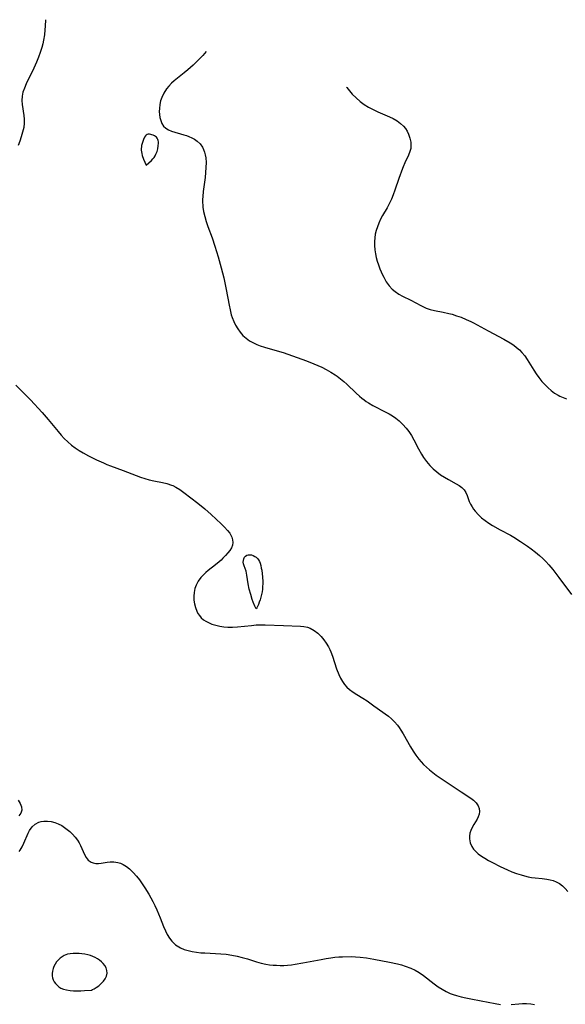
# Model space of a CAD drawing. Header units: inches. Extents: x 1073367 to 1082519, y 1569854 to 1574957.
# Tile 539 of 565: x 1079833 to 1080031, y 1574253 to 1574611. Entities that reach past the tile are written whole.
import ezdxf

# ---------------------------------------------------------------- set-up
doc = ezdxf.new("R2010")
doc.units = ezdxf.units.IN
doc.header["$MEASUREMENT"] = 0
doc.layers.add('CGG_CurvaNivelLidar_v1', color=7, linetype='Continuous', lineweight=30, true_color=0x008008)

msp = doc.modelspace()

# ---------------------------------------------------------------- linework, layer by layer
at = {"layer": 'CGG_CurvaNivelLidar_v1'}
for points in [[(1079841.9078, 1574611.0282, 83.5), (1079841.8318, 1574608.6195, 83.5), (1079841.7544, 1574607.3756, 83.5), (1079841.5669, 1574605.5056, 83.5), (1079841.2732, 1574603.6527, 83.5), (1079840.9736, 1574602.2878, 83.5), (1079840.6137, 1574600.9356, 83.5), (1079840.0603, 1574599.1541, 83.5), (1079839.4359, 1574597.3948, 83.5), (1079838.7497, 1574595.6616, 83.5), (1079837.7597, 1574593.4296, 83.5), (1079834.9219, 1574587.68, 83.5), (1079834.281, 1574586.2075, 83.5), (1079833.7752, 1574584.7417, 83.5), (1079833.4715, 1574583.2682, 83.5), (1079833.4181, 1574581.7398, 83.5), (1079833.5531, 1574580.1886, 83.5), (1079834.1144, 1574576.2591, 83.5), (1079834.2299, 1574574.8817, 83.5), (1079834.2322, 1574573.498, 83.5), (1079834.038, 1574571.8178, 83.5), (1079833.6692, 1574570.132, 83.5), (1079833.1806, 1574568.4396, 83.5), (1079832.6581, 1574566.8693, 83.5), (1079832.082, 1574565.3134, 83.5)], [(1079900.3674, 1574599.5153, 84), (1079899.0852, 1574598.0726, 84), (1079897.1987, 1574596.0735, 84), (1079895.6425, 1574594.5731, 84), (1079893.6177, 1574592.7833, 84), (1079892.3854, 1574591.7634, 84), (1079888.7438, 1574588.8565, 84), (1079887.7258, 1574587.9231, 84), (1079886.7815, 1574586.935, 84), (1079885.9264, 1574585.8908, 84), (1079884.9471, 1574584.3973, 84), (1079884.1936, 1574582.8146, 84), (1079883.7758, 1574581.505, 84), (1079883.501, 1574580.17, 84), (1079883.3486, 1574578.8316, 84), (1079883.3106, 1574577.7086, 84), (1079883.3761, 1574576.5647, 84), (1079883.5502, 1574575.4606, 84), (1079883.8329, 1574574.4146, 84), (1079884.2823, 1574573.3407, 84), (1079884.8805, 1574572.3973, 84), (1079885.642, 1574571.6224, 84), (1079886.6009, 1574571.0283, 84), (1079887.7067, 1574570.5794, 84), (1079892.2145, 1574569.256, 84), (1079893.1266, 1574568.9613, 84), (1079894.0229, 1574568.6331, 84), (1079895.1016, 1574568.1591, 84), (1079896.118, 1574567.6007, 84), (1079897.0496, 1574566.9444, 84), (1079898.1073, 1574565.9221, 84), (1079898.9656, 1574564.7366, 84), (1079899.4163, 1574563.8707, 84), (1079899.7637, 1574562.9505, 84), (1079900.0211, 1574561.8984, 84), (1079900.1776, 1574560.7985, 84), (1079900.2747, 1574559.1101, 84), (1079900.25, 1574557.3614, 84), (1079900.1316, 1574555.5736, 84), (1079899.9337, 1574553.6768, 84), (1079899.2976, 1574548.6829, 84), (1079899.1173, 1574546.8585, 84), (1079899.0491, 1574545.7159, 84), (1079899.0352, 1574544.579, 84), (1079899.0715, 1574543.7249, 84), (1079899.1434, 1574542.9574, 84), (1079899.4084, 1574541.3148, 84), (1079899.8407, 1574539.5034, 84), (1079900.3796, 1574537.7009, 84), (1079900.9934, 1574535.9052, 84), (1079902.4785, 1574531.8313, 84), (1079903.5061, 1574528.7727, 84), (1079904.6779, 1574524.9178, 84), (1079905.8014, 1574520.9477, 84), (1079906.7427, 1574517.2777, 84), (1079907.1661, 1574515.4339, 84), (1079907.6418, 1574513.0976, 84), (1079908.6284, 1574507.3746, 84), (1079908.9969, 1574505.5993, 84), (1079909.4533, 1574503.8655, 84), (1079909.7868, 1574502.8497, 84), (1079910.3548, 1574501.4113, 84), (1079911.0187, 1574500.0309, 84), (1079911.7841, 1574498.722, 84), (1079912.6627, 1574497.5024, 84), (1079913.69, 1574496.3657, 84), (1079914.8361, 1574495.3449, 84), (1079916.0892, 1574494.4451, 84), (1079917.0142, 1574493.8976, 84), (1079917.9803, 1574493.4068, 84), (1079918.6924, 1574493.0876, 84), (1079919.9697, 1574492.5869, 84), (1079921.4605, 1574492.0895, 84), (1079926.0799, 1574490.7771, 84), (1079928.2822, 1574490.1197, 84), (1079931.7014, 1574488.9989, 84), (1079935.0959, 1574487.7931, 84), (1079936.7427, 1574487.1716, 84), (1079939.4797, 1574486.0561, 84), (1079942.2851, 1574484.786, 84), (1079943.963, 1574483.9511, 84), (1079945.5982, 1574483.0559, 84), (1079947.2417, 1574482.0379, 84), (1079947.9517, 1574481.5477, 84), (1079949.1578, 1574480.6347, 84), (1079950.3205, 1574479.6669, 84), (1079951.4479, 1574478.658, 84), (1079954.8677, 1574475.3538, 84), (1079956.052, 1574474.2599, 84), (1079956.8491, 1574473.5794, 84), (1079957.6706, 1574472.9321, 84), (1079958.4555, 1574472.3659, 84), (1079959.2632, 1574471.8343, 84), (1079960.894, 1574470.8929, 84), (1079965.6179, 1574468.522, 84), (1079966.8388, 1574467.8526, 84), (1079968.0252, 1574467.131, 84), (1079969.268, 1574466.2679, 84), (1079970.4487, 1574465.3261, 84), (1079971.799, 1574464.0682, 84), (1079973.0298, 1574462.6937, 84), (1079973.9869, 1574461.4095, 84), (1079974.8553, 1574460.0533, 84), (1079975.7636, 1574458.438, 84), (1079977.4855, 1574455.1309, 84), (1079978.548, 1574453.2367, 84), (1079979.2868, 1574452.0618, 84), (1079980.3587, 1574450.5616, 84), (1079981.5292, 1574449.1565, 84), (1079982.8035, 1574447.868, 84), (1079984.1185, 1574446.7646, 84), (1079985.5035, 1574445.7686, 84), (1079986.9272, 1574444.8615, 84), (1079988.3601, 1574444.0304, 84), (1079991.1386, 1574442.5186, 84), (1079992.2619, 1574441.8328, 84), (1079993.2475, 1574441.0889, 84), (1079994.0453, 1574440.2453, 84), (1079994.6308, 1574439.2625, 84), (1079995.082, 1574438.1696, 84), (1079995.9036, 1574436.0227, 84), (1079996.3668, 1574435.0355, 84), (1079996.9146, 1574434.0587, 84), (1079997.4426, 1574433.2709, 84), (1079998.0361, 1574432.5084, 84), (1079999.2356, 1574431.2205, 84), (1080000.3965, 1574430.1615, 84), (1080001.6467, 1574429.1568, 84), (1080002.974, 1574428.2117, 84), (1080004.3493, 1574427.3401, 84), (1080007.0986, 1574425.7816, 84), (1080010.8557, 1574423.7665, 84), (1080012.0404, 1574423.0788, 84), (1080014.5004, 1574421.5307, 84), (1080017.0636, 1574419.7742, 84), (1080018.3987, 1574418.8057, 84), (1080019.9373, 1574417.6325, 84), (1080021.4265, 1574416.403, 84), (1080022.5916, 1574415.3435, 84), (1080023.71, 1574414.2339, 84), (1080024.7811, 1574413.0766, 84), (1080026.2765, 1574411.2928, 84), (1080028.4418, 1574408.4666, 84), (1080033.0131, 1574402.2814, 84)], [(1079951.2817, 1574586.5148, 84.5), (1079951.3864, 1574586.3759, 84.5), (1079952.3688, 1574585.1684, 84.5), (1079953.4, 1574584.0089, 84.5), (1079954.7784, 1574582.6308, 84.5), (1079956.2403, 1574581.353, 84.5), (1079957.7286, 1574580.2257, 84.5), (1079959.2961, 1574579.2221, 84.5), (1079960.9396, 1574578.3567, 84.5), (1079962.6351, 1574577.5876, 84.5), (1079966.9587, 1574575.7394, 84.5), (1079968.2618, 1574575.0962, 84.5), (1079969.711, 1574574.2442, 84.5), (1079970.9017, 1574573.3691, 84.5), (1079971.9535, 1574572.3833, 84.5), (1079972.705, 1574571.4727, 84.5), (1079973.3404, 1574570.4955, 84.5), (1079973.86, 1574569.4672, 84.5), (1079974.3649, 1574568.0496, 84.5), (1079974.6555, 1574566.6019, 84.5), (1079974.7215, 1574565.4402, 84.5), (1079974.6156, 1574564.2953, 84.5), (1079974.18, 1574562.7682, 84.5), (1079973.5252, 1574561.2458, 84.5), (1079972.7915, 1574559.6728, 84.5), (1079971.7018, 1574557.0318, 84.5), (1079970.3594, 1574553.3783, 84.5), (1079968.8852, 1574549.0639, 84.5), (1079968.2944, 1574547.4674, 84.5), (1079967.6492, 1574545.897, 84.5), (1079966.8008, 1574544.1127, 84.5), (1079966.0261, 1574542.6989, 84.5), (1079964.4069, 1574539.9267, 84.5), (1079963.652, 1574538.5232, 84.5), (1079963.0241, 1574537.1696, 84.5), (1079962.5068, 1574535.8539, 84.5), (1079962.0809, 1574534.5155, 84.5), (1079961.7655, 1574533.1557, 84.5), (1079961.5802, 1574531.8306, 84.5), (1079961.4916, 1574530.4919, 84.5), (1079961.4838, 1574528.9884, 84.5), (1079961.5759, 1574527.4844, 84.5), (1079961.7829, 1574525.9905, 84.5), (1079962.0803, 1574524.6497, 84.5), (1079962.4601, 1574523.3218, 84.5), (1079962.9202, 1574521.9425, 84.5), (1079963.432, 1574520.5789, 84.5), (1079964.3945, 1574518.3436, 84.5), (1079964.8241, 1574517.4685, 84.5), (1079965.7278, 1574515.8751, 84.5), (1079966.7731, 1574514.4095, 84.5), (1079967.8833, 1574513.2128, 84.5), (1079968.9985, 1574512.2666, 84.5), (1079970.2925, 1574511.3914, 84.5), (1079971.6545, 1574510.6339, 84.5), (1079974.6459, 1574509.1897, 84.5), (1079978.3176, 1574507.1717, 84.5), (1079979.2765, 1574506.6853, 84.5), (1079980.2623, 1574506.2605, 84.5), (1079981.7108, 1574505.8, 84.5), (1079983.2268, 1574505.451, 84.5), (1079986.3826, 1574504.8465, 84.5), (1079988.4238, 1574504.3792, 84.5), (1079989.6515, 1574504.0513, 84.5), (1079991.3157, 1574503.533, 84.5), (1079992.9663, 1574502.9332, 84.5), (1079994.7553, 1574502.1877, 84.5), (1079996.5195, 1574501.3631, 84.5), (1079997.4747, 1574500.8821, 84.5), (1080002.7551, 1574498.0105, 84.5), (1080008.4854, 1574494.9717, 84.5), (1080010.7745, 1574493.6527, 84.5), (1080012.0417, 1574492.8127, 84.5), (1080013.1099, 1574492.0035, 84.5), (1080014.1142, 1574491.1282, 84.5), (1080015.0436, 1574490.1803, 84.5), (1080016.0341, 1574488.9672, 84.5), (1080016.9397, 1574487.6737, 84.5), (1080019.3835, 1574483.7331, 84.5), (1080020.2318, 1574482.4367, 84.5), (1080021.2248, 1574481.0353, 84.5), (1080022.2802, 1574479.6867, 84.5), (1080023.4096, 1574478.4103, 84.5), (1080024.5027, 1574477.3374, 84.5), (1080025.6638, 1574476.3465, 84.5), (1080026.8906, 1574475.4453, 84.5), (1080028.1845, 1574474.6461, 84.5), (1080028.7708, 1574474.3335, 84.5), (1080029.4064, 1574474.0256, 84.5), (1080031.1694, 1574473.3006, 84.5)], [(1079831.1968, 1574478.3038, 83.5), (1079835.4819, 1574474.0969, 83.5), (1079836.5302, 1574473.0092, 83.5), (1079840.7643, 1574468.3721, 83.5), (1079842.9601, 1574465.8138, 83.5), (1079846.514, 1574461.4229, 83.5), (1079847.6162, 1574460.1649, 83.5), (1079848.7666, 1574458.9543, 83.5), (1079850.0628, 1574457.7112, 83.5), (1079851.4256, 1574456.5471, 83.5), (1079852.7779, 1574455.5345, 83.5), (1079854.1858, 1574454.5952, 83.5), (1079855.6376, 1574453.7179, 83.5), (1079857.5316, 1574452.683, 83.5), (1079860.4538, 1574451.2386, 83.5), (1079862.9808, 1574450.0625, 83.5), (1079864.2608, 1574449.5115, 83.5), (1079865.6361, 1574448.9645, 83.5), (1079870.129, 1574447.3051, 83.5), (1079876.507, 1574444.8686, 83.5), (1079878.0543, 1574444.3426, 83.5), (1079879.6293, 1574443.8949, 83.5), (1079881.2638, 1574443.5358, 83.5), (1079884.5169, 1574442.9175, 83.5), (1079886.0999, 1574442.5432, 83.5), (1079887.7318, 1574442.0034, 83.5), (1079888.1899, 1574441.8085, 83.5), (1079889.2778, 1574441.257, 83.5), (1079890.7354, 1574440.3524, 83.5), (1079892.1667, 1574439.3365, 83.5), (1079897.3222, 1574435.4296, 83.5), (1079899.8249, 1574433.3877, 83.5), (1079902.1731, 1574431.3203, 83.5), (1079905.7568, 1574427.9891, 83.5), (1079906.9981, 1574426.7553, 83.5), (1079908.1153, 1574425.5252, 83.5), (1079908.8743, 1574424.5406, 83.5), (1079909.3294, 1574423.8052, 83.5), (1079909.6797, 1574423.0541, 83.5), (1079909.9463, 1574422.1001, 83.5), (1079910.0162, 1574421.1419, 83.5), (1079909.8775, 1574420.2014, 83.5), (1079909.4925, 1574419.2327, 83.5), (1079908.911, 1574418.2886, 83.5), (1079908.1888, 1574417.3484, 83.5), (1079907.3545, 1574416.3824, 83.5), (1079906.4352, 1574415.4187, 83.5), (1079905.7759, 1574414.7843, 83.5), (1079905.084, 1574414.1638, 83.5), (1079903.7741, 1574413.0886, 83.5), (1079901.0773, 1574410.9861, 83.5), (1079900.2543, 1574410.2986, 83.5), (1079899.4738, 1574409.5777, 83.5), (1079898.3969, 1574408.3851, 83.5), (1079897.4781, 1574407.0896, 83.5), (1079896.7429, 1574405.705, 83.5), (1079896.2628, 1574404.3929, 83.5), (1079895.9618, 1574403.0375, 83.5), (1079895.8414, 1574401.6183, 83.5), (1079895.8937, 1574400.1957, 83.5), (1079896.0931, 1574398.836, 83.5), (1079896.4309, 1574397.5154, 83.5), (1079896.9081, 1574396.2578, 83.5), (1079897.3422, 1574395.4079, 83.5), (1079897.8598, 1574394.6165, 83.5), (1079898.5582, 1574393.8036, 83.5), (1079899.3515, 1574393.1101, 83.5), (1079900.2021, 1574392.5395, 83.5), (1079901.1259, 1574392.0532, 83.5), (1079902.4262, 1574391.5287, 83.5), (1079903.8032, 1574391.1139, 83.5), (1079905.2354, 1574390.7923, 83.5), (1079906.7173, 1574390.5555, 83.5), (1079908.2286, 1574390.4188, 83.5), (1079909.94, 1574390.3988, 83.5), (1079911.6672, 1574390.4946, 83.5), (1079916.7538, 1574391.0686, 83.5), (1079918.4363, 1574391.2059, 83.5), (1079919.7546, 1574391.2578, 83.5), (1079921.7276, 1574391.2497, 83.5), (1079928.4712, 1574390.9775, 83.5), (1079934.5432, 1574390.8135, 83.5), (1079935.846, 1574390.6758, 83.5), (1079937.0942, 1574390.3968, 83.5), (1079938.0744, 1574390.0257, 83.5), (1079939.5022, 1574389.2226, 83.5), (1079940.8314, 1574388.1927, 83.5), (1079942.0608, 1574386.9814, 83.5), (1079943.031, 1574385.8221, 83.5), (1079943.9202, 1574384.572, 83.5), (1079944.7227, 1574383.2453, 83.5), (1079945.193, 1574382.347, 83.5), (1079945.6193, 1574381.4226, 83.5), (1079946.209, 1574379.9025, 83.5), (1079947.7204, 1574375.2243, 83.5), (1079948.5026, 1574373.1715, 83.5), (1079949.1224, 1574371.8655, 83.5), (1079949.8464, 1574370.6333, 83.5), (1079950.6142, 1574369.5842, 83.5), (1079951.4768, 1574368.6174, 83.5), (1079952.4277, 1574367.7381, 83.5), (1079953.6874, 1574366.7885, 83.5), (1079955.0292, 1574365.922, 83.5), (1079957.272, 1574364.5655, 83.5), (1079958.754, 1574363.629, 83.5), (1079959.7854, 1574362.9391, 83.5), (1079961.291, 1574361.8656, 83.5), (1079966.5123, 1574358.0421, 83.5), (1079967.5899, 1574357.1625, 83.5), (1079968.7343, 1574356.0498, 83.5), (1079969.7831, 1574354.8268, 83.5), (1079970.4571, 1574353.919, 83.5), (1079971.0912, 1574352.972, 83.5), (1079971.9116, 1574351.6193, 83.5), (1079974.5779, 1574346.899, 83.5), (1079975.5155, 1574345.3889, 83.5), (1079976.517, 1574343.9196, 83.5), (1079977.6249, 1574342.4695, 83.5), (1079978.4381, 1574341.5061, 83.5), (1079979.2938, 1574340.5801, 83.5), (1079980.3716, 1574339.5336, 83.5), (1079981.5058, 1574338.5418, 83.5), (1079982.6862, 1574337.5985, 83.5), (1079983.9197, 1574336.6864, 83.5), (1079992.942, 1574330.5452, 83.5), (1079996.4869, 1574328.259, 83.5), (1079997.4716, 1574327.5229, 83.5), (1079998.4393, 1574326.5885, 83.5), (1079999.1574, 1574325.5573, 83.5), (1079999.5393, 1574324.5459, 83.5), (1079999.6499, 1574323.4864, 83.5), (1079999.5059, 1574322.497, 83.5), (1079999.1636, 1574321.5144, 83.5), (1079998.7133, 1574320.6258, 83.5), (1079997.5514, 1574318.7192, 83.5), (1079996.952, 1574317.6668, 83.5), (1079996.4565, 1574316.5691, 83.5), (1079996.1611, 1574315.5758, 83.5), (1079996.0032, 1574314.5557, 83.5), (1079995.9914, 1574313.5279, 83.5), (1079996.2365, 1574312.1147, 83.5), (1079996.7877, 1574310.7745, 83.5), (1079997.4347, 1574309.8042, 83.5), (1079998.2428, 1574308.9072, 83.5), (1079999.1833, 1574308.0807, 83.5), (1080000.3412, 1574307.2468, 83.5), (1080001.5934, 1574306.4617, 83.5), (1080002.9262, 1574305.6876, 83.5), (1080004.3054, 1574304.9292, 83.5), (1080007.1559, 1574303.4677, 83.5), (1080009.7567, 1574302.2729, 83.5), (1080011.4021, 1574301.5951, 83.5), (1080013.062, 1574300.9748, 83.5), (1080014.732, 1574300.4248, 83.5), (1080015.9833, 1574300.0698, 83.5), (1080017.2361, 1574299.7705, 83.5), (1080018.4884, 1574299.5356, 83.5), (1080019.7966, 1574299.3612, 83.5), (1080022.3822, 1574299.1038, 83.5), (1080024.0561, 1574298.8888, 83.5), (1080025.2509, 1574298.6705, 83.5), (1080026.4004, 1574298.3708, 83.5), (1080027.492, 1574297.9557, 83.5), (1080028.6523, 1574297.3094, 83.5), (1080029.7252, 1574296.4982, 83.5), (1080030.7141, 1574295.5494, 83.5), (1080031.6611, 1574294.444, 83.5)], [(1079832.0835, 1574327.6029, 83), (1079832.8022, 1574326.3525, 83), (1079833.2626, 1574325.1355, 83), (1079833.3645, 1574323.9706, 83), (1079833.0269, 1574322.8793, 83), (1079832.3214, 1574321.8874, 83)], [(1079832.455, 1574308.9198, 83), (1079832.7362, 1574309.3604, 83), (1079833.4618, 1574310.6421, 83), (1079834.1157, 1574311.9789, 83), (1079835.6382, 1574315.5574, 83), (1079836.1764, 1574316.5817, 83), (1079837.1049, 1574317.8392, 83), (1079838.2328, 1574318.8611, 83), (1079839.5355, 1574319.5819, 83), (1079840.4436, 1574319.8523, 83), (1079841.4022, 1574319.9906, 83), (1079842.6825, 1574320.0034, 83), (1079843.9945, 1574319.8444, 83), (1079845.3106, 1574319.516, 83), (1079846.6255, 1574319.0085, 83), (1079847.9004, 1574318.3437, 83), (1079849.3862, 1574317.3457, 83), (1079850.779, 1574316.1925, 83), (1079851.8078, 1574315.1945, 83), (1079852.7533, 1574314.1339, 83), (1079853.5945, 1574313.0151, 83), (1079854.1899, 1574312.0636, 83), (1079854.7055, 1574311.0912, 83), (1079856.1602, 1574307.8199, 83), (1079856.7807, 1574306.7463, 83), (1079857.5269, 1574305.8449, 83), (1079858.6109, 1574305.0761, 83), (1079859.3396, 1574304.7933, 83), (1079860.2708, 1574304.6217, 83), (1079861.2023, 1574304.6105, 83), (1079862.1569, 1574304.7113, 83), (1079864.3284, 1574305.1025, 83), (1079865.4526, 1574305.2388, 83), (1079866.8268, 1574305.2267, 83), (1079868.2116, 1574304.9881, 83), (1079869.2054, 1574304.6574, 83), (1079870.1772, 1574304.2038, 83), (1079871.3713, 1574303.4701, 83), (1079872.5108, 1574302.5819, 83), (1079873.7935, 1574301.3476, 83), (1079875.0114, 1574299.9737, 83), (1079876.0839, 1574298.6342, 83), (1079877.1172, 1574297.2296, 83), (1079878.1025, 1574295.7668, 83), (1079879.4914, 1574293.451, 83), (1079880.9132, 1574290.7913, 83), (1079881.6677, 1574289.2639, 83), (1079882.3816, 1574287.7218, 83), (1079883.5936, 1574284.8248, 83), (1079884.8084, 1574281.6945, 83), (1079885.5072, 1574280.0653, 83), (1079886.1898, 1574278.7469, 83), (1079886.9621, 1574277.5138, 83), (1079887.8282, 1574276.3851, 83), (1079888.7977, 1574275.3864, 83), (1079889.1973, 1574275.047, 83), (1079889.755, 1574274.6385, 83), (1079890.9943, 1574273.9299, 83), (1079892.3407, 1574273.3649, 83), (1079893.7692, 1574272.9204, 83), (1079895.2601, 1574272.5801, 83), (1079896.7977, 1574272.3348, 83), (1079898.426, 1574272.1693, 83), (1079899.8923, 1574272.0711, 83), (1079905.6277, 1574271.8218, 83), (1079907.5358, 1574271.65, 83), (1079909.6524, 1574271.3271, 83), (1079911.5527, 1574270.9324, 83), (1079913.4328, 1574270.4609, 83), (1079915.2875, 1574269.922, 83), (1079918.5754, 1574268.8681, 83), (1079920.3063, 1574268.3793, 83), (1079922.0554, 1574267.9983, 83), (1079923.3506, 1574267.8076, 83), (1079924.6568, 1574267.6773, 83), (1079925.9345, 1574267.5927, 83), (1079927.2189, 1574267.5526, 83), (1079928.508, 1574267.5656, 83), (1079929.8964, 1574267.6461, 83), (1079931.2877, 1574267.7852, 83), (1079932.6812, 1574267.9705, 83), (1079935.4958, 1574268.4426, 83), (1079942.0831, 1574269.7394, 83), (1079943.8618, 1574270.0562, 83), (1079945.6414, 1574270.3312, 83), (1079947.0817, 1574270.5133, 83), (1079948.5219, 1574270.6468, 83), (1079949.9104, 1574270.7216, 83), (1079952.9579, 1574270.762, 83), (1079954.6129, 1574270.7172, 83), (1079956.2604, 1574270.6009, 83), (1079958.6113, 1574270.2956, 83), (1079961.1837, 1574269.8698, 83), (1079966.9693, 1574268.7579, 83), (1079969.8859, 1574268.1136, 83), (1079971.2807, 1574267.7419, 83), (1079972.6517, 1574267.3161, 83), (1079974.6162, 1574266.5716, 83), (1079976.1866, 1574265.8503, 83), (1079977.6872, 1574265.0145, 83), (1079979.2398, 1574263.9523, 83), (1079983.1285, 1574260.9085, 83), (1079984.6276, 1574259.8136, 83), (1079986.0223, 1574258.9171, 83), (1079987.4708, 1574258.1135, 83), (1079988.9722, 1574257.4162, 83), (1079990.0991, 1574256.9828, 83), (1079991.2497, 1574256.6061, 83), (1079992.9642, 1574256.1381, 83), (1079994.7051, 1574255.7418, 83), (1079996.4602, 1574255.391, 83), (1080000.1659, 1574254.7118, 83), (1080005.3164, 1574253.7032, 83), (1080007.2065, 1574253.4112, 83)], [(1080011.1583, 1574253.3947, 83), (1080013.8777, 1574253.6547, 83), (1080015.2573, 1574253.7539, 83), (1080016.6314, 1574253.7793, 83), (1080018.239, 1574253.6614, 83), (1080019.6131, 1574253.4038, 83)]]:
    msp.add_polyline3d(points, dxfattribs=at)
for points in [[(1079878.5, 1574558.149, 84), (1079879.5285, 1574559.0078, 84), (1079880.4831, 1574559.9328, 84), (1079880.9627, 1574560.4726, 84), (1079881.3963, 1574561.0332, 84), (1079881.7774, 1574561.6032, 84), (1079882.0931, 1574562.1574, 84), (1079882.5198, 1574563.1692, 84), (1079882.7982, 1574564.1835, 84), (1079882.9515, 1574565.2055, 84), (1079882.9951, 1574566.208, 84), (1079882.9686, 1574566.6892, 84), (1079882.9004, 1574567.1478, 84), (1079882.7792, 1574567.5748, 84), (1079882.5899, 1574567.9586, 84), (1079882.3007, 1574568.3096, 84), (1079881.9399, 1574568.608, 84), (1079881.5299, 1574568.8624, 84), (1079881.0885, 1574569.0763, 84), (1079880.6306, 1574569.2491, 84), (1079880.1694, 1574569.3754, 84), (1079879.7175, 1574569.4447, 84), (1079879.2882, 1574569.4405, 84), (1079878.8962, 1574569.3396, 84), (1079878.5512, 1574569.1205, 84), (1079878.2492, 1574568.8045, 84), (1079877.9806, 1574568.4174, 84), (1079877.5194, 1574567.5022, 84), (1079877.1435, 1574566.477, 84), (1079876.8681, 1574565.3935, 84), (1079876.7805, 1574564.816, 84), (1079876.7346, 1574564.233, 84), (1079876.7347, 1574563.6446, 84), (1079876.7992, 1574563.047, 84), (1079876.9266, 1574562.3914, 84), (1079877.1061, 1574561.7054, 84), (1079877.5471, 1574560.4008, 84)], [(1079918.5, 1574397.0251, 83.5), (1079918.0277, 1574397.9933, 83.5), (1079917.4015, 1574399.5093, 83.5), (1079917.0659, 1574400.4365, 83.5), (1079916.5146, 1574402.2221, 83.5), (1079915.9928, 1574404.2074, 83.5), (1079915.5797, 1574406.1116, 83.5), (1079915.1353, 1574409.2718, 83.5), (1079915.0021, 1574410.0177, 83.5), (1079914.8254, 1574410.7363, 83.5), (1079914.1033, 1574412.7252, 83.5), (1079913.9149, 1574413.3516, 83.5), (1079913.8179, 1574413.9666, 83.5), (1079913.8516, 1574414.6117, 83.5), (1079914.0139, 1574415.2226, 83.5), (1079914.2853, 1574415.7732, 83.5), (1079914.6546, 1574416.2315, 83.5), (1079915.1184, 1574416.5578, 83.5), (1079915.6394, 1574416.7134, 83.5), (1079916.2165, 1574416.7343, 83.5), (1079916.8222, 1574416.6384, 83.5), (1079917.4308, 1574416.4351, 83.5), (1079918.0171, 1574416.1253, 83.5), (1079918.4893, 1574415.7689, 83.5), (1079918.9192, 1574415.3404, 83.5), (1079919.2991, 1574414.8488, 83.5), (1079919.645, 1574414.2546, 83.5), (1079919.924, 1574413.6074, 83.5), (1079920.1769, 1574412.7717, 83.5), (1079920.3645, 1574411.8926, 83.5), (1079920.4961, 1574411.0934, 83.5), (1079920.7669, 1574408.6188, 83.5), (1079920.8605, 1574406.942, 83.5), (1079920.8761, 1574406.1007, 83.5), (1079920.845, 1574405.2081, 83.5), (1079920.7572, 1574404.2279, 83.5), (1079920.615, 1574403.1959, 83.5), (1079920.4366, 1574402.223, 83.5), (1079920.215, 1574401.264, 83.5), (1079919.953, 1574400.3463, 83.5), (1079919.6361, 1574399.4353, 83.5), (1079919.3094, 1574398.6301, 83.5), (1079918.746, 1574397.4473, 83.5)], [(1079858.5, 1574258.5787, 83), (1079858.6382, 1574258.6007, 83), (1079859.0498, 1574258.7791, 83), (1079859.6633, 1574259.1009, 83), (1079860.4104, 1574259.5592, 83), (1079861.2838, 1574260.1922, 83), (1079862.1632, 1574260.9517, 83), (1079862.9795, 1574261.8105, 83), (1079863.6633, 1574262.7395, 83), (1079864.1434, 1574263.7086, 83), (1079864.3701, 1574264.7622, 83), (1079864.3047, 1574265.7596, 83), (1079863.9938, 1574266.6481, 83), (1079863.5386, 1574267.4833, 83), (1079862.9602, 1574268.2597, 83), (1079862.3363, 1574268.891, 83), (1079861.6332, 1574269.4613, 83), (1079860.8693, 1574269.9747, 83), (1079860.0574, 1574270.4306, 83), (1079859.2058, 1574270.8241, 83), (1079858.3193, 1574271.1456, 83), (1079857.323, 1574271.4058, 83), (1079856.3012, 1574271.596, 83), (1079855.2266, 1574271.7427, 83), (1079854.1462, 1574271.8431, 83), (1079853.069, 1574271.8937, 83), (1079852.0049, 1574271.8848, 83), (1079850.9649, 1574271.8002, 83), (1079849.9625, 1574271.6158, 83), (1079849.3585, 1574271.4349, 83), (1079848.7815, 1574271.1966, 83), (1079847.9926, 1574270.7382, 83), (1079847.2679, 1574270.172, 83), (1079846.6049, 1574269.5218, 83), (1079846.0063, 1574268.8049, 83), (1079845.4807, 1574268.0338, 83), (1079845.0435, 1574267.2163, 83), (1079844.7194, 1574266.3821, 83), (1079844.5002, 1574265.5249, 83), (1079844.3933, 1574264.6598, 83), (1079844.4154, 1574263.802, 83), (1079844.5597, 1574263.0481, 83), (1079844.812, 1574262.3204, 83), (1079845.1606, 1574261.6278, 83), (1079845.5994, 1574260.9821, 83), (1079846.168, 1574260.3527, 83), (1079846.8218, 1574259.7961, 83), (1079847.5695, 1574259.3176, 83), (1079848.5034, 1574258.9283, 83), (1079849.633, 1574258.6427, 83), (1079850.8803, 1574258.4624, 83), (1079852.1892, 1574258.3675, 83), (1079853.5046, 1574258.3387, 83), (1079854.7724, 1574258.3577, 83), (1079856.1431, 1574258.4181, 83)]]:
    msp.add_polyline3d(points, close=True, dxfattribs=at)

doc.saveas('drawing.dxf')
